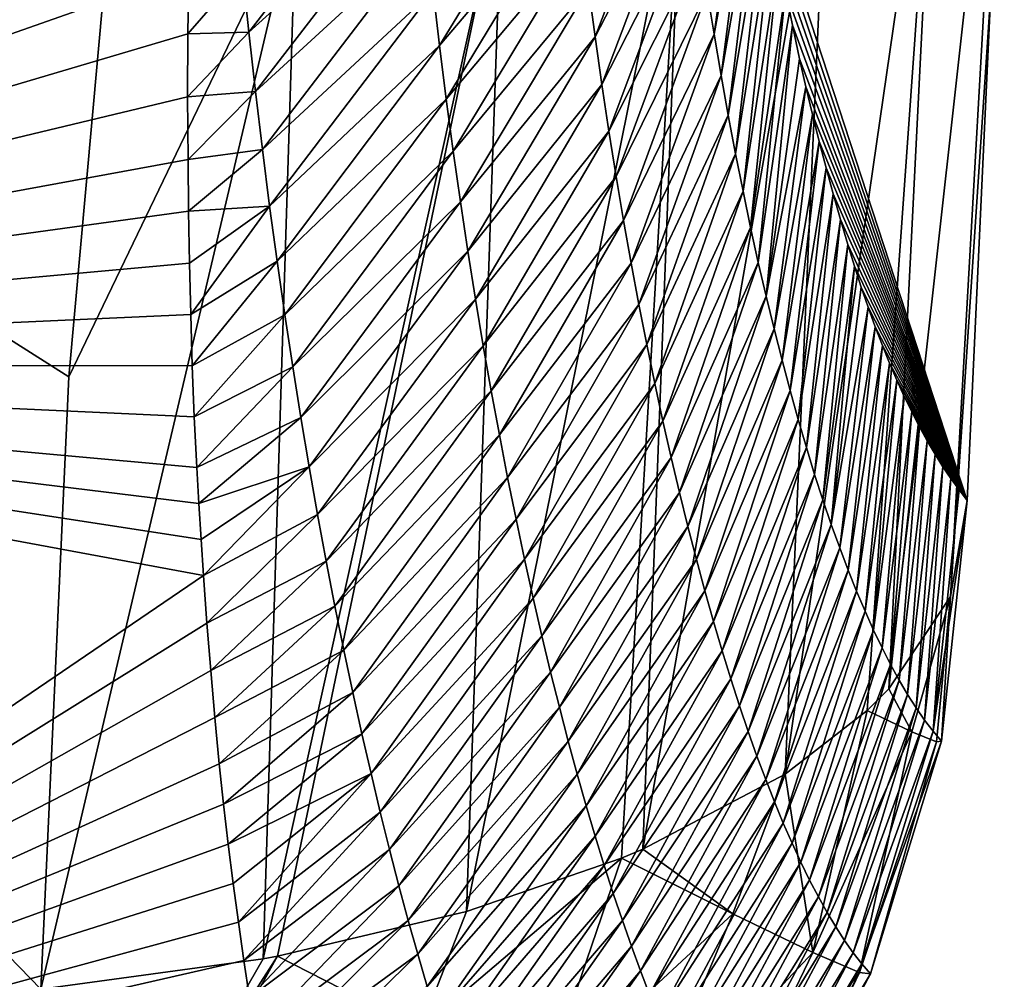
# Model space of a CAD drawing. Header units: metres. Extents: x -101 to 101, y -261 to 23.
# Tile 242 of 287: x 90.06 to 91.6, y -19.65 to -18.15. Entities that reach past the tile are written whole.
import ezdxf

# ---------------------------------------------------------------- set-up
doc = ezdxf.new("R2010")
doc.units = ezdxf.units.M
doc.layers.add('solid_505151_K2442K1000C34', color=7, linetype='CONTINUOUS')

msp = doc.modelspace()

# ---------------------------------------------------------------- linework, layer by layer
at = {"layer": 'solid_505151_K2442K1000C34'}
for points in [[(90.350403, -17.403227, 79.878036), (88.561974, -18.688675, 79.883408), (89.243988, -16.154312, 73.114449)], [(90.134018, -18.706974, 102.818878), (90.215591, -17.80373, 103.164413), (87.591324, -17.093513, 104.159546)], [(90.090057, -19.668598, 102.4142), (90.134018, -18.706974, 102.818878), (87.591324, -17.093513, 104.159546)], [(88.453484, -20.704044, 102.4142), (90.090057, -19.668598, 102.4142), (87.591324, -17.093513, 104.159546)], [(90.34301, -17.520229, 80.282654), (88.561974, -18.688675, 79.883408), (90.350403, -17.403227, 79.878036)], [(90.34301, -17.520229, 80.282654), (90.336708, -17.637367, 80.698959), (88.561974, -18.688675, 79.883408)], [(91.603775, -17.567181, 101.605934), (91.422569, -19.197025, 101.274757), (91.519005, -19.05197, 100.940651)], [(91.498367, -17.683432, 101.948494), (91.422569, -19.197025, 101.274757), (91.603775, -17.567181, 101.605934)], [(91.603775, -17.567181, 101.605934), (91.519005, -19.05197, 100.940651), (91.582451, -18.102549, 100.96962)], [(90.336708, -17.637367, 80.698959), (90.331657, -17.754599, 81.127815), (88.561974, -18.688675, 79.883408)], [(91.498367, -17.683432, 101.948494), (91.259544, -19.330877, 101.586983), (91.388496, -19.231112, 101.353973)], [(91.327324, -17.784555, 102.268639), (91.259544, -19.330877, 101.586983), (91.498367, -17.683432, 101.948494)], [(91.498367, -17.683432, 101.948494), (91.388496, -19.231112, 101.353973), (91.422569, -19.197025, 101.274757)], [(90.331657, -17.754599, 81.127815), (90.327576, -17.871788, 81.568443), (88.561974, -18.688675, 79.883408)], [(91.137085, -18.102674, 87.934456), (91.203209, -17.765423, 88.211502), (91.14782, -18.16921, 88.367538)], [(91.14782, -18.16921, 88.367538), (91.203209, -17.765423, 88.211502), (91.2117, -17.823261, 88.592949)], [(91.327324, -17.784555, 102.268639), (91.035713, -19.448795, 101.866219), (91.259544, -19.330877, 101.586983)], [(91.09671, -17.866968, 102.555), (91.035713, -19.448795, 101.866219), (91.327324, -17.784555, 102.268639)], [(90.491371, -17.964722, 102.987282), (90.215591, -17.80373, 103.164413), (90.134018, -18.706974, 102.818878)], [(91.097313, -17.816265, 86.205566), (90.960838, -18.173105, 86.175018), (90.950424, -18.095778, 85.742836)], [(91.097313, -17.816265, 86.205566), (91.106735, -17.890953, 86.637245), (90.960838, -18.173105, 86.175018)], [(90.678795, -17.828081, 82.779877), (90.417084, -18.165689, 83.051048), (90.407211, -18.069637, 82.61869)], [(90.678795, -17.828081, 82.779877), (90.6875, -17.92137, 83.208168), (90.417084, -18.165689, 83.051048)], [(91.14782, -18.16921, 88.367538), (91.2117, -17.823261, 88.592949), (91.158836, -18.233763, 88.800941)], [(91.158836, -18.233763, 88.800941), (91.2117, -17.823261, 88.592949), (91.220612, -17.880362, 88.981438)], [(90.706429, -18.100819, 84.066025), (90.921539, -17.850719, 84.448601), (90.716576, -18.187069, 84.49556)], [(90.716576, -18.187069, 84.49556), (90.921539, -17.850719, 84.448601), (90.93074, -17.934618, 84.879608)], [(90.327576, -17.871788, 81.568443), (90.32473, -17.970945, 81.950546), (88.561974, -18.688675, 79.883408)], [(91.09671, -17.866968, 102.555), (90.759018, -19.546597, 102.102554), (91.00219, -19.462896, 101.899895)], [(90.814728, -17.927746, 102.797417), (90.759018, -19.546597, 102.102554), (91.09671, -17.866968, 102.555)], [(91.09671, -17.866968, 102.555), (91.00219, -19.462896, 101.899895), (91.035713, -19.448795, 101.866219)], [(91.158836, -18.233763, 88.800941), (91.220612, -17.880362, 88.981438), (91.170097, -18.296354, 89.23465)], [(91.170097, -18.296354, 89.23465), (91.220612, -17.880362, 88.981438), (91.229927, -17.936596, 89.377327)], [(91.106735, -17.890953, 86.637245), (90.971611, -18.248308, 86.607567), (90.960838, -18.173105, 86.175018)], [(91.106735, -17.890953, 86.637245), (91.116516, -17.963568, 87.06929), (90.971611, -18.248308, 86.607567)], [(90.6875, -17.92137, 83.208168), (90.427475, -18.259249, 83.483818), (90.417084, -18.165689, 83.051048)], [(90.6875, -17.92137, 83.208168), (90.696724, -18.012264, 83.636887), (90.427475, -18.259249, 83.483818)], [(90.814728, -17.927746, 102.797417), (90.439293, -19.620802, 102.287598), (90.462151, -19.616579, 102.276787)], [(90.491371, -17.964722, 102.987282), (90.439293, -19.620802, 102.287598), (90.814728, -17.927746, 102.797417)], [(90.814728, -17.927746, 102.797417), (90.462151, -19.616579, 102.276787), (90.759018, -19.546597, 102.102554)], [(90.716576, -18.187069, 84.49556), (90.93074, -17.934618, 84.879608), (90.72715, -18.271053, 84.925484)], [(90.72715, -18.271053, 84.925484), (90.93074, -17.934618, 84.879608), (90.940384, -18.016294, 85.311028)], [(91.170097, -18.296354, 89.23465), (91.229927, -17.936596, 89.377327), (91.181587, -18.357008, 89.668655)], [(91.181587, -18.357008, 89.668655), (91.229927, -17.936596, 89.377327), (91.239662, -17.991964, 89.780617)], [(91.545441, -18.901022, 100.596848), (91.239662, -17.991964, 89.780617), (91.229927, -17.936596, 89.377327)], [(91.582451, -18.102549, 100.96962), (91.545441, -18.901022, 100.596848), (91.229927, -17.936596, 89.377327)], [(90.32473, -17.970945, 81.950546), (90.322563, -18.069954, 82.34137), (88.561974, -18.688675, 79.883408)], [(90.491371, -17.964722, 102.987282), (90.134018, -18.706974, 102.818878), (90.090057, -19.668598, 102.4142)], [(90.491371, -17.964722, 102.987282), (90.090057, -19.668598, 102.4142), (90.439293, -19.620802, 102.287598)], [(91.116516, -17.963568, 87.06929), (90.982697, -18.321417, 87.040459), (90.971611, -18.248308, 86.607567)], [(91.116516, -17.963568, 87.06929), (91.12664, -18.034134, 87.501701), (90.982697, -18.321417, 87.040459)], [(91.181587, -18.357008, 89.668655), (91.239662, -17.991964, 89.780617), (91.193298, -18.415737, 90.102936)], [(91.193298, -18.415737, 90.102936), (91.239662, -17.991964, 89.780617), (91.249733, -18.046879, 90.190025)], [(91.545441, -18.901022, 100.596848), (91.249733, -18.046879, 90.190025), (91.239662, -17.991964, 89.780617)], [(90.696724, -18.012264, 83.636887), (90.438332, -18.35037, 83.916977), (90.427475, -18.259249, 83.483818)], [(90.696724, -18.012264, 83.636887), (90.706429, -18.100819, 84.066025), (90.438332, -18.35037, 83.916977)], [(90.72715, -18.271053, 84.925484), (90.940384, -18.016294, 85.311028), (90.738113, -18.352804, 85.355774)], [(90.738113, -18.352804, 85.355774), (90.940384, -18.016294, 85.311028), (90.950424, -18.095778, 85.742836)], [(91.12664, -18.034134, 87.501701), (90.99408, -18.392454, 87.473686), (90.982697, -18.321417, 87.040459)], [(91.12664, -18.034134, 87.501701), (91.137085, -18.102674, 87.934456), (90.99408, -18.392454, 87.473686)], [(91.193298, -18.415737, 90.102936), (91.249733, -18.046879, 90.190025), (91.205208, -18.472559, 90.537483)], [(91.205208, -18.472559, 90.537483), (91.249733, -18.046879, 90.190025), (91.260162, -18.101229, 90.605919)], [(91.545441, -18.901022, 100.596848), (91.260162, -18.101229, 90.605919), (91.249733, -18.046879, 90.190025)], [(90.322563, -18.069954, 82.34137), (90.321205, -18.168772, 82.741524), (88.561974, -18.688675, 79.883408)], [(90.407211, -18.069637, 82.61869), (90.321205, -18.168772, 82.741524), (90.322563, -18.069954, 82.34137)], [(90.407211, -18.069637, 82.61869), (90.417084, -18.165689, 83.051048), (90.321205, -18.168772, 82.741524)], [(90.738113, -18.352804, 85.355774), (90.950424, -18.095778, 85.742836), (90.749435, -18.43236, 85.786423)], [(90.749435, -18.43236, 85.786423), (90.950424, -18.095778, 85.742836), (90.960838, -18.173105, 86.175018)], [(90.706429, -18.100819, 84.066025), (90.449615, -18.439102, 84.350517), (90.438332, -18.35037, 83.916977)], [(90.706429, -18.100819, 84.066025), (90.716576, -18.187069, 84.49556), (90.449615, -18.439102, 84.350517)], [(91.137085, -18.102674, 87.934456), (91.005745, -18.461445, 87.907234), (90.99408, -18.392454, 87.473686)], [(91.137085, -18.102674, 87.934456), (91.14782, -18.16921, 88.367538), (91.005745, -18.461445, 87.907234)], [(91.205208, -18.472559, 90.537483), (91.260162, -18.101229, 90.605919), (91.2173, -18.527489, 90.97229)], [(91.2173, -18.527489, 90.97229), (91.260162, -18.101229, 90.605919), (91.270958, -18.154837, 91.028854)], [(91.545441, -18.901022, 100.596848), (91.270958, -18.154837, 91.028854), (91.260162, -18.101229, 90.605919)], [(91.519005, -19.05197, 100.940651), (91.545441, -18.901022, 100.596848), (91.582451, -18.102549, 100.96962)], [(91.2173, -18.527489, 90.97229), (91.270958, -18.154837, 91.028854), (91.229561, -18.58054, 91.407349)], [(91.229561, -18.58054, 91.407349), (91.270958, -18.154837, 91.028854), (91.28215, -18.207525, 91.459404)], [(91.545441, -18.901022, 100.596848), (91.28215, -18.207525, 91.459404), (91.270958, -18.154837, 91.028854)], [(90.321205, -18.168772, 82.741524), (90.320763, -18.267351, 83.151611), (88.561974, -18.688675, 79.883408)], [(90.417084, -18.165689, 83.051048), (90.320763, -18.267351, 83.151611), (90.321205, -18.168772, 82.741524)], [(90.417084, -18.165689, 83.051048), (90.427475, -18.259249, 83.483818), (90.320763, -18.267351, 83.151611)], [(90.749435, -18.43236, 85.786423), (90.960838, -18.173105, 86.175018), (90.761093, -18.509752, 86.217415)], [(90.761093, -18.509752, 86.217415), (90.960838, -18.173105, 86.175018), (90.971611, -18.248308, 86.607567)], [(91.14782, -18.16921, 88.367538), (91.01767, -18.52841, 88.341087), (91.005745, -18.461445, 87.907234)], [(91.14782, -18.16921, 88.367538), (91.158836, -18.233763, 88.800941), (91.01767, -18.52841, 88.341087)], [(90.716576, -18.187069, 84.49556), (90.461311, -18.52548, 84.784416), (90.449615, -18.439102, 84.350517)], [(90.716576, -18.187069, 84.49556), (90.72715, -18.271053, 84.925484), (90.461311, -18.52548, 84.784416)], [(91.229561, -18.58054, 91.407349), (91.28215, -18.207525, 91.459404), (91.292061, -18.251818, 91.83493)], [(91.545441, -18.901022, 100.596848), (91.292061, -18.251818, 91.83493), (91.28215, -18.207525, 91.459404)], [(91.158836, -18.233763, 88.800941), (91.029831, -18.593372, 88.775246), (91.01767, -18.52841, 88.341087)], [(91.158836, -18.233763, 88.800941), (91.170097, -18.296354, 89.23465), (91.029831, -18.593372, 88.775246)], [(90.761093, -18.509752, 86.217415), (90.971611, -18.248308, 86.607567), (90.773056, -18.585018, 86.648743)], [(90.773056, -18.585018, 86.648743), (90.971611, -18.248308, 86.607567), (90.982697, -18.321417, 87.040459)], [(91.229561, -18.58054, 91.407349), (91.292061, -18.251818, 91.83493), (91.241974, -18.631725, 91.842644)], [(91.241974, -18.631725, 91.842644), (91.292061, -18.251818, 91.83493), (91.302284, -18.295193, 92.216812)], [(91.545441, -18.901022, 100.596848), (91.302284, -18.295193, 92.216812), (91.292061, -18.251818, 91.83493)], [(90.320763, -18.267351, 83.151611), (90.321335, -18.365631, 83.572197), (88.561974, -18.688675, 79.883408)], [(90.427475, -18.259249, 83.483818), (90.321335, -18.365631, 83.572197), (90.320763, -18.267351, 83.151611)], [(90.427475, -18.259249, 83.483818), (90.438332, -18.35037, 83.916977), (90.321335, -18.365631, 83.572197)], [(90.72715, -18.271053, 84.925484), (90.473389, -18.609541, 85.218674), (90.461311, -18.52548, 84.784416)], [(90.72715, -18.271053, 84.925484), (90.738113, -18.352804, 85.355774), (90.473389, -18.609541, 85.218674)], [(91.170097, -18.296354, 89.23465), (91.042198, -18.656355, 89.209679), (91.029831, -18.593372, 88.775246)], [(91.170097, -18.296354, 89.23465), (91.181587, -18.357008, 89.668655), (91.042198, -18.656355, 89.209679)], [(91.241974, -18.631725, 91.842644), (91.302284, -18.295193, 92.216812), (91.254524, -18.681061, 92.278168)], [(91.254524, -18.681061, 92.278168), (91.302284, -18.295193, 92.216812), (91.31282, -18.337536, 92.605415)], [(91.545441, -18.901022, 100.596848), (91.31282, -18.337536, 92.605415), (91.302284, -18.295193, 92.216812)], [(90.773056, -18.585018, 86.648743), (90.982697, -18.321417, 87.040459), (90.785301, -18.658182, 87.080376)], [(90.785301, -18.658182, 87.080376), (90.982697, -18.321417, 87.040459), (90.99408, -18.392454, 87.473686)], [(91.254524, -18.681061, 92.278168), (91.31282, -18.337536, 92.605415), (91.267197, -18.728563, 92.713905)], [(91.267197, -18.728563, 92.713905), (91.31282, -18.337536, 92.605415), (91.323677, -18.37888, 93.00106)], [(91.545441, -18.901022, 100.596848), (91.323677, -18.37888, 93.00106), (91.31282, -18.337536, 92.605415)], [(90.438332, -18.35037, 83.916977), (90.32235, -18.447189, 83.929771), (90.321335, -18.365631, 83.572197)], [(90.438332, -18.35037, 83.916977), (90.449615, -18.439102, 84.350517), (90.32235, -18.447189, 83.929771)], [(90.738113, -18.352804, 85.355774), (90.485802, -18.691324, 85.653275), (90.473389, -18.609541, 85.218674)], [(90.738113, -18.352804, 85.355774), (90.749435, -18.43236, 85.786423), (90.485802, -18.691324, 85.653275)], [(91.181587, -18.357008, 89.668655), (91.054764, -18.717382, 89.644394), (91.042198, -18.656355, 89.209679)], [(91.181587, -18.357008, 89.668655), (91.193298, -18.415737, 90.102936), (91.054764, -18.717382, 89.644394)], [(90.321335, -18.365631, 83.572197), (90.32235, -18.447189, 83.929771), (88.561974, -18.688675, 79.883408)], [(91.267197, -18.728563, 92.713905), (91.323677, -18.37888, 93.00106), (91.279976, -18.77424, 93.149849)], [(91.279976, -18.77424, 93.149849), (91.323677, -18.37888, 93.00106), (91.334831, -18.419752, 93.403687)], [(91.545441, -18.901022, 100.596848), (91.334831, -18.419752, 93.403687), (91.323677, -18.37888, 93.00106)], [(90.785301, -18.658182, 87.080376), (90.99408, -18.392454, 87.473686), (90.797806, -18.729271, 87.512329)], [(90.797806, -18.729271, 87.512329), (90.99408, -18.392454, 87.473686), (91.005745, -18.461445, 87.907234)], [(91.193298, -18.415737, 90.102936), (91.067505, -18.776468, 90.079369), (91.054764, -18.717382, 89.644394)], [(91.193298, -18.415737, 90.102936), (91.205208, -18.472559, 90.537483), (91.067505, -18.776468, 90.079369)], [(91.279976, -18.77424, 93.149849), (91.334831, -18.419752, 93.403687), (91.292862, -18.818102, 93.585999)], [(91.292862, -18.818102, 93.585999), (91.334831, -18.419752, 93.403687), (91.34626, -18.460037, 93.81295)], [(91.545441, -18.901022, 100.596848), (91.34626, -18.460037, 93.81295), (91.334831, -18.419752, 93.403687)], [(90.749435, -18.43236, 85.786423), (90.498535, -18.770864, 86.088203), (90.485802, -18.691324, 85.653275)], [(90.749435, -18.43236, 85.786423), (90.761093, -18.509752, 86.217415), (90.498535, -18.770864, 86.088203)], [(90.32235, -18.447189, 83.929771), (90.323746, -18.528385, 84.293571), (88.561974, -18.688675, 79.883408)], [(90.449615, -18.439102, 84.350517), (90.323746, -18.528385, 84.293571), (90.32235, -18.447189, 83.929771)], [(90.449615, -18.439102, 84.350517), (90.32563, -18.609203, 84.664139), (90.323746, -18.528385, 84.293571)], [(90.449615, -18.439102, 84.350517), (90.461311, -18.52548, 84.784416), (90.32563, -18.609203, 84.664139)], [(90.797806, -18.729271, 87.512329), (91.005745, -18.461445, 87.907234), (90.810547, -18.798307, 87.944565)], [(90.810547, -18.798307, 87.944565), (91.005745, -18.461445, 87.907234), (91.01767, -18.52841, 88.341087)], [(91.292862, -18.818102, 93.585999), (91.34626, -18.460037, 93.81295), (91.305832, -18.860159, 94.022339)], [(91.305832, -18.860159, 94.022339), (91.34626, -18.460037, 93.81295), (91.357971, -18.499529, 94.228531)], [(91.545441, -18.901022, 100.596848), (91.357971, -18.499529, 94.228531), (91.34626, -18.460037, 93.81295)], [(91.205208, -18.472559, 90.537483), (91.080414, -18.833632, 90.514603), (91.067505, -18.776468, 90.079369)], [(91.205208, -18.472559, 90.537483), (91.2173, -18.527489, 90.97229), (91.080414, -18.833632, 90.514603)], [(91.305832, -18.860159, 94.022339), (91.357971, -18.499529, 94.228531), (91.318886, -18.900417, 94.458855)], [(91.318886, -18.900417, 94.458855), (91.357971, -18.499529, 94.228531), (91.368439, -18.533276, 94.597076)], [(91.545441, -18.901022, 100.596848), (91.368439, -18.533276, 94.597076), (91.357971, -18.499529, 94.228531)], [(90.761093, -18.509752, 86.217415), (90.511559, -18.848202, 86.523445), (90.498535, -18.770864, 86.088203)], [(90.761093, -18.509752, 86.217415), (90.773056, -18.585018, 86.648743), (90.511559, -18.848202, 86.523445)], [(90.323746, -18.528385, 84.293571), (90.32563, -18.609203, 84.664139), (88.561974, -18.688675, 79.883408)], [(90.461311, -18.52548, 84.784416), (90.328072, -18.689627, 85.041969), (90.32563, -18.609203, 84.664139)], [(90.461311, -18.52548, 84.784416), (90.473389, -18.609541, 85.218674), (90.328072, -18.689627, 85.041969)], [(90.810547, -18.798307, 87.944565), (91.01767, -18.52841, 88.341087), (90.823509, -18.865313, 88.377098)], [(90.823509, -18.865313, 88.377098), (91.01767, -18.52841, 88.341087), (91.029831, -18.593372, 88.775246)], [(91.2173, -18.527489, 90.97229), (91.09346, -18.888884, 90.950073), (91.080414, -18.833632, 90.514603)], [(91.2173, -18.527489, 90.97229), (91.229561, -18.58054, 91.407349), (91.09346, -18.888884, 90.950073)], [(91.318886, -18.900417, 94.458855), (91.368439, -18.533276, 94.597076), (91.332001, -18.938889, 94.895546)], [(91.332001, -18.938889, 94.895546), (91.368439, -18.533276, 94.597076), (91.379097, -18.566122, 94.969963)], [(91.545441, -18.901022, 100.596848), (91.379097, -18.566122, 94.969963), (91.368439, -18.533276, 94.597076)], [(91.332001, -18.938889, 94.895546), (91.379097, -18.566122, 94.969963), (91.389938, -18.597935, 95.346977)], [(91.545441, -18.901022, 100.596848), (91.389938, -18.597935, 95.346977), (91.379097, -18.566122, 94.969963)], [(90.773056, -18.585018, 86.648743), (90.524841, -18.923363, 86.958984), (90.511559, -18.848202, 86.523445)], [(90.773056, -18.585018, 86.648743), (90.785301, -18.658182, 87.080376), (90.524841, -18.923363, 86.958984)], [(91.229561, -18.58054, 91.407349), (91.106644, -18.942242, 91.385788), (91.09346, -18.888884, 90.950073)], [(91.229561, -18.58054, 91.407349), (91.241974, -18.631725, 91.842644), (91.106644, -18.942242, 91.385788)], [(90.823509, -18.865313, 88.377098), (91.029831, -18.593372, 88.775246), (90.836662, -18.930315, 88.809898)], [(90.836662, -18.930315, 88.809898), (91.029831, -18.593372, 88.775246), (91.042198, -18.656355, 89.209679)], [(91.332001, -18.938889, 94.895546), (91.389938, -18.597935, 95.346977), (91.345184, -18.97558, 95.332397)], [(91.345184, -18.97558, 95.332397), (91.389938, -18.597935, 95.346977), (91.400963, -18.628572, 95.72789)], [(91.545441, -18.901022, 100.596848), (91.400963, -18.628572, 95.72789), (91.389938, -18.597935, 95.346977)], [(90.32563, -18.609203, 84.664139), (90.328072, -18.689627, 85.041969), (88.561974, -18.688675, 79.883408)], [(90.473389, -18.609541, 85.218674), (90.331161, -18.76963, 85.427612), (90.328072, -18.689627, 85.041969)], [(90.473389, -18.609541, 85.218674), (90.485802, -18.691324, 85.653275), (90.331161, -18.76963, 85.427612)], [(91.241974, -18.631725, 91.842644), (91.119942, -18.993721, 91.821716), (91.106644, -18.942242, 91.385788)], [(91.241974, -18.631725, 91.842644), (91.254524, -18.681061, 92.278168), (91.119942, -18.993721, 91.821716)], [(91.345184, -18.97558, 95.332397), (91.400963, -18.628572, 95.72789), (91.358414, -19.0105, 95.769409)], [(91.358414, -19.0105, 95.769409), (91.400963, -18.628572, 95.72789), (91.412155, -18.657902, 96.112473)], [(91.545441, -18.901022, 100.596848), (91.412155, -18.657902, 96.112473), (91.400963, -18.628572, 95.72789)], [(90.785301, -18.658182, 87.080376), (90.538368, -18.996376, 87.394829), (90.524841, -18.923363, 86.958984)], [(90.785301, -18.658182, 87.080376), (90.797806, -18.729271, 87.512329), (90.538368, -18.996376, 87.394829)], [(90.836662, -18.930315, 88.809898), (91.042198, -18.656355, 89.209679), (90.849998, -18.993334, 89.242966)], [(90.849998, -18.993334, 89.242966), (91.042198, -18.656355, 89.209679), (91.054764, -18.717382, 89.644394)], [(91.358414, -19.0105, 95.769409), (91.412155, -18.657902, 96.112473), (91.371681, -19.043659, 96.206558)], [(91.371681, -19.043659, 96.206558), (91.412155, -18.657902, 96.112473), (91.423508, -18.685783, 96.500511)], [(91.545441, -18.901022, 100.596848), (91.423508, -18.685783, 96.500511), (91.412155, -18.657902, 96.112473)], [(91.254524, -18.681061, 92.278168), (91.133347, -19.043337, 92.257866), (91.119942, -18.993721, 91.821716)], [(91.254524, -18.681061, 92.278168), (91.267197, -18.728563, 92.713905), (91.133347, -19.043337, 92.257866)], [(91.371681, -19.043659, 96.206558), (91.423508, -18.685783, 96.500511), (91.384979, -19.07506, 96.643852)], [(91.384979, -19.07506, 96.643852), (91.423508, -18.685783, 96.500511), (91.43502, -18.712353, 96.892212)], [(91.545441, -18.901022, 100.596848), (91.43502, -18.712353, 96.892212), (91.423508, -18.685783, 96.500511)], [(90.345604, -19.019064, 86.70105), (88.976685, -19.950209, 86.734787), (88.561974, -18.688675, 79.883408)], [(90.341774, -18.962662, 86.40332), (90.345604, -19.019064, 86.70105), (88.561974, -18.688675, 79.883408)], [(90.338173, -18.906048, 86.110092), (90.341774, -18.962662, 86.40332), (88.561974, -18.688675, 79.883408)], [(90.334961, -18.849182, 85.821564), (90.338173, -18.906048, 86.110092), (88.561974, -18.688675, 79.883408)], [(90.331161, -18.76963, 85.427612), (90.334961, -18.849182, 85.821564), (88.561974, -18.688675, 79.883408)], [(90.328072, -18.689627, 85.041969), (90.331161, -18.76963, 85.427612), (88.561974, -18.688675, 79.883408)], [(90.485802, -18.691324, 85.653275), (90.334961, -18.849182, 85.821564), (90.331161, -18.76963, 85.427612)], [(90.485802, -18.691324, 85.653275), (90.498535, -18.770864, 86.088203), (90.334961, -18.849182, 85.821564)], [(91.384979, -19.07506, 96.643852), (91.43502, -18.712353, 96.892212), (91.3983, -19.104712, 97.081276)], [(91.3983, -19.104712, 97.081276), (91.43502, -18.712353, 96.892212), (91.446686, -18.737803, 97.287895)], [(91.545441, -18.901022, 100.596848), (91.446686, -18.737803, 97.287895), (91.43502, -18.712353, 96.892212)], [(90.797806, -18.729271, 87.512329), (90.552109, -19.067266, 87.830948), (90.538368, -18.996376, 87.394829)], [(90.797806, -18.729271, 87.512329), (90.810547, -18.798307, 87.944565), (90.552109, -19.067266, 87.830948)], [(90.849998, -18.993334, 89.242966), (91.054764, -18.717382, 89.644394), (90.863487, -19.054394, 89.676285)], [(90.863487, -19.054394, 89.676285), (91.054764, -18.717382, 89.644394), (91.067505, -18.776468, 90.079369)], [(91.267197, -18.728563, 92.713905), (91.146828, -19.091105, 92.694221), (91.133347, -19.043337, 92.257866)], [(91.267197, -18.728563, 92.713905), (91.279976, -18.77424, 93.149849), (91.146828, -19.091105, 92.694221)], [(91.3983, -19.104712, 97.081276), (91.446686, -18.737803, 97.287895), (91.411652, -19.132614, 97.518822)], [(91.411652, -19.132614, 97.518822), (91.446686, -18.737803, 97.287895), (91.458519, -18.762129, 97.687569)], [(91.545441, -18.901022, 100.596848), (91.458519, -18.762129, 97.687569), (91.446686, -18.737803, 97.287895)], [(91.411652, -19.132614, 97.518822), (91.458519, -18.762129, 97.687569), (91.425011, -19.158773, 97.95649)], [(91.425011, -19.158773, 97.95649), (91.458519, -18.762129, 97.687569), (91.470497, -18.785336, 98.091225)], [(91.545441, -18.901022, 100.596848), (91.470497, -18.785336, 98.091225), (91.458519, -18.762129, 97.687569)], [(90.498535, -18.770864, 86.088203), (90.338173, -18.906048, 86.110092), (90.334961, -18.849182, 85.821564)], [(90.498535, -18.770864, 86.088203), (90.511559, -18.848202, 86.523445), (90.338173, -18.906048, 86.110092)], [(90.863487, -19.054394, 89.676285), (91.067505, -18.776468, 90.079369), (90.877113, -19.113512, 90.109848)], [(90.877113, -19.113512, 90.109848), (91.067505, -18.776468, 90.079369), (91.080414, -18.833632, 90.514603)], [(91.279976, -18.77424, 93.149849), (91.160385, -19.137033, 93.130775), (91.146828, -19.091105, 92.694221)], [(91.279976, -18.77424, 93.149849), (91.292862, -18.818102, 93.585999), (91.160385, -19.137033, 93.130775)], [(91.425011, -19.158773, 97.95649), (91.470497, -18.785336, 98.091225), (91.438377, -19.183193, 98.394257)], [(91.438377, -19.183193, 98.394257), (91.470497, -18.785336, 98.091225), (91.482628, -18.807421, 98.498863)], [(91.545441, -18.901022, 100.596848), (91.482628, -18.807421, 98.498863), (91.470497, -18.785336, 98.091225)], [(90.810547, -18.798307, 87.944565), (90.566048, -19.136059, 88.267349), (90.552109, -19.067266, 87.830948)], [(90.810547, -18.798307, 87.944565), (90.823509, -18.865313, 88.377098), (90.566048, -19.136059, 88.267349)], [(91.438377, -19.183193, 98.394257), (91.482628, -18.807421, 98.498863), (91.451752, -19.205879, 98.83213)], [(91.451752, -19.205879, 98.83213), (91.482628, -18.807421, 98.498863), (91.494904, -18.828382, 98.910492)], [(91.545441, -18.901022, 100.596848), (91.494904, -18.828382, 98.910492), (91.482628, -18.807421, 98.498863)], [(91.292862, -18.818102, 93.585999), (91.174011, -19.181135, 93.56752), (91.160385, -19.137033, 93.130775)], [(91.292862, -18.818102, 93.585999), (91.305832, -18.860159, 94.022339), (91.174011, -19.181135, 93.56752)], [(90.877113, -19.113512, 90.109848), (91.080414, -18.833632, 90.514603), (90.890869, -19.1707, 90.543648)], [(90.890869, -19.1707, 90.543648), (91.080414, -18.833632, 90.514603), (91.09346, -18.888884, 90.950073)], [(91.451752, -19.205879, 98.83213), (91.494904, -18.828382, 98.910492), (91.465126, -19.226831, 99.270103)], [(91.465126, -19.226831, 99.270103), (91.494904, -18.828382, 98.910492), (91.507332, -18.848225, 99.326103)], [(91.545441, -18.901022, 100.596848), (91.507332, -18.848225, 99.326103), (91.494904, -18.828382, 98.910492)], [(90.511559, -18.848202, 86.523445), (90.341774, -18.962662, 86.40332), (90.338173, -18.906048, 86.110092)], [(90.511559, -18.848202, 86.523445), (90.345604, -19.019064, 86.70105), (90.341774, -18.962662, 86.40332)], [(90.511559, -18.848202, 86.523445), (90.524841, -18.923363, 86.958984), (90.345604, -19.019064, 86.70105)], [(91.465126, -19.226831, 99.270103), (91.507332, -18.848225, 99.326103), (91.478493, -19.246058, 99.70816)], [(91.478493, -19.246058, 99.70816), (91.507332, -18.848225, 99.326103), (91.51989, -18.866945, 99.745697)], [(91.545441, -18.901022, 100.596848), (91.51989, -18.866945, 99.745697), (91.507332, -18.848225, 99.326103)], [(90.823509, -18.865313, 88.377098), (90.580162, -19.20278, 88.70401), (90.566048, -19.136059, 88.267349)], [(90.823509, -18.865313, 88.377098), (90.836662, -18.930315, 88.809898), (90.580162, -19.20278, 88.70401)], [(91.305832, -18.860159, 94.022339), (91.187691, -19.223417, 94.00444), (91.174011, -19.181135, 93.56752)], [(91.305832, -18.860159, 94.022339), (91.318886, -18.900417, 94.458855), (91.187691, -19.223417, 94.00444)], [(91.478493, -19.246058, 99.70816), (91.51989, -18.866945, 99.745697), (91.491852, -19.263559, 100.146294)], [(91.491852, -19.263559, 100.146294), (91.51989, -18.866945, 99.745697), (91.5326, -18.884544, 100.169281)], [(91.545441, -18.901022, 100.596848), (91.5326, -18.884544, 100.169281), (91.51989, -18.866945, 99.745697)], [(91.491852, -19.263559, 100.146294), (91.5326, -18.884544, 100.169281), (91.545441, -18.901022, 100.596848)], [(90.890869, -19.1707, 90.543648), (91.09346, -18.888884, 90.950073), (90.904739, -19.225979, 90.977676)], [(90.904739, -19.225979, 90.977676), (91.09346, -18.888884, 90.950073), (91.106644, -18.942242, 91.385788)], [(91.318886, -18.900417, 94.458855), (91.201408, -19.263891, 94.441536), (91.187691, -19.223417, 94.00444)], [(91.318886, -18.900417, 94.458855), (91.332001, -18.938889, 94.895546), (91.201408, -19.263891, 94.441536)], [(91.491852, -19.263559, 100.146294), (91.545441, -18.901022, 100.596848), (91.505188, -19.279339, 100.584503)], [(91.519005, -19.05197, 100.940651), (91.505188, -19.279339, 100.584503), (91.545441, -18.901022, 100.596848)], [(90.524841, -18.923363, 86.958984), (90.351089, -19.094061, 87.106079), (90.345604, -19.019064, 86.70105)], [(90.524841, -18.923363, 86.958984), (90.538368, -18.996376, 87.394829), (90.351089, -19.094061, 87.106079)], [(90.836662, -18.930315, 88.809898), (90.594437, -19.26745, 89.14093), (90.580162, -19.20278, 88.70401)], [(90.836662, -18.930315, 88.809898), (90.849998, -18.993334, 89.242966), (90.594437, -19.26745, 89.14093)], [(90.904739, -19.225979, 90.977676), (91.106644, -18.942242, 91.385788), (90.918694, -19.27936, 91.411919)], [(90.918694, -19.27936, 91.411919), (91.106644, -18.942242, 91.385788), (91.119942, -18.993721, 91.821716)], [(91.332001, -18.938889, 94.895546), (91.215164, -19.302563, 94.878799), (91.201408, -19.263891, 94.441536)], [(91.332001, -18.938889, 94.895546), (91.345184, -18.97558, 95.332397), (91.215164, -19.302563, 94.878799)], [(91.345184, -18.97558, 95.332397), (91.228943, -19.339445, 95.316216), (91.215164, -19.302563, 94.878799)], [(91.345184, -18.97558, 95.332397), (91.358414, -19.0105, 95.769409), (91.228943, -19.339445, 95.316216)], [(90.849998, -18.993334, 89.242966), (90.608833, -19.330099, 89.578087), (90.594437, -19.26745, 89.14093)], [(90.849998, -18.993334, 89.242966), (90.863487, -19.054394, 89.676285), (90.608833, -19.330099, 89.578087)], [(90.918694, -19.27936, 91.411919), (91.119942, -18.993721, 91.821716), (90.932739, -19.330862, 91.846382)], [(90.932739, -19.330862, 91.846382), (91.119942, -18.993721, 91.821716), (91.133347, -19.043337, 92.257866)], [(90.538368, -18.996376, 87.394829), (90.357018, -19.168407, 87.518723), (90.351089, -19.094061, 87.106079)], [(90.538368, -18.996376, 87.394829), (90.552109, -19.067266, 87.830948), (90.357018, -19.168407, 87.518723)], [(91.358414, -19.0105, 95.769409), (91.242729, -19.374544, 95.753784), (91.228943, -19.339445, 95.316216)], [(91.358414, -19.0105, 95.769409), (91.371681, -19.043659, 96.206558), (91.242729, -19.374544, 95.753784)], [(90.351089, -19.094061, 87.106079), (88.976685, -19.950209, 86.734787), (90.345604, -19.019064, 86.70105)], [(90.863487, -19.054394, 89.676285), (90.62336, -19.390741, 90.015488), (90.608833, -19.330099, 89.578087)], [(90.863487, -19.054394, 89.676285), (90.877113, -19.113512, 90.109848), (90.62336, -19.390741, 90.015488)], [(90.932739, -19.330862, 91.846382), (91.133347, -19.043337, 92.257866), (90.946846, -19.380497, 92.281036)], [(90.946846, -19.380497, 92.281036), (91.133347, -19.043337, 92.257866), (91.146828, -19.091105, 92.694221)], [(91.371681, -19.043659, 96.206558), (91.256531, -19.407869, 96.19149), (91.242729, -19.374544, 95.753784)], [(91.371681, -19.043659, 96.206558), (91.384979, -19.07506, 96.643852), (91.256531, -19.407869, 96.19149)], [(91.519005, -19.05197, 100.940651), (91.422569, -19.197025, 101.274757), (91.458267, -19.264711, 101.103012)], [(91.519005, -19.05197, 100.940651), (91.458267, -19.264711, 101.103012), (91.49733, -19.28035, 100.845406)], [(91.519005, -19.05197, 100.940651), (91.49733, -19.28035, 100.845406), (91.505188, -19.279339, 100.584503)], [(90.552109, -19.067266, 87.830948), (90.363441, -19.241938, 87.938744), (90.357018, -19.168407, 87.518723)], [(90.552109, -19.067266, 87.830948), (90.566048, -19.136059, 88.267349), (90.363441, -19.241938, 87.938744)], [(91.384979, -19.07506, 96.643852), (91.270317, -19.43943, 96.629333), (91.256531, -19.407869, 96.19149)], [(91.384979, -19.07506, 96.643852), (91.3983, -19.104712, 97.081276), (91.270317, -19.43943, 96.629333)], [(90.351089, -19.094061, 87.106079), (90.357018, -19.168407, 87.518723), (88.976685, -19.950209, 86.734787)], [(90.946846, -19.380497, 92.281036), (91.146828, -19.091105, 92.694221), (90.961006, -19.428284, 92.715889)], [(90.961006, -19.428284, 92.715889), (91.146828, -19.091105, 92.694221), (91.160385, -19.137033, 93.130775)], [(90.877113, -19.113512, 90.109848), (90.637978, -19.449396, 90.453117), (90.62336, -19.390741, 90.015488)], [(90.877113, -19.113512, 90.109848), (90.890869, -19.1707, 90.543648), (90.637978, -19.449396, 90.453117)], [(91.3983, -19.104712, 97.081276), (91.284103, -19.469227, 97.067299), (91.270317, -19.43943, 96.629333)], [(91.3983, -19.104712, 97.081276), (91.411652, -19.132614, 97.518822), (91.284103, -19.469227, 97.067299)], [(91.411652, -19.132614, 97.518822), (91.297874, -19.497267, 97.505379), (91.284103, -19.469227, 97.067299)], [(91.411652, -19.132614, 97.518822), (91.425011, -19.158773, 97.95649), (91.297874, -19.497267, 97.505379)], [(90.566048, -19.136059, 88.267349), (90.370415, -19.314486, 88.365913), (90.363441, -19.241938, 87.938744)], [(90.566048, -19.136059, 88.267349), (90.580162, -19.20278, 88.70401), (90.370415, -19.314486, 88.365913)], [(90.961006, -19.428284, 92.715889), (91.160385, -19.137033, 93.130775), (90.975212, -19.47423, 93.150932)], [(90.975212, -19.47423, 93.150932), (91.160385, -19.137033, 93.130775), (91.174011, -19.181135, 93.56752)], [(91.425011, -19.158773, 97.95649), (91.311623, -19.523552, 97.943581), (91.297874, -19.497267, 97.505379)], [(91.425011, -19.158773, 97.95649), (91.438377, -19.183193, 98.394257), (91.311623, -19.523552, 97.943581)], [(90.357018, -19.168407, 87.518723), (90.363441, -19.241938, 87.938744), (88.976685, -19.950209, 86.734787)], [(90.890869, -19.1707, 90.543648), (90.652695, -19.506077, 90.890968), (90.637978, -19.449396, 90.453117)], [(90.890869, -19.1707, 90.543648), (90.904739, -19.225979, 90.977676), (90.652695, -19.506077, 90.890968)], [(90.975212, -19.47423, 93.150932), (91.174011, -19.181135, 93.56752), (90.989441, -19.518349, 93.586143)], [(90.989441, -19.518349, 93.586143), (91.174011, -19.181135, 93.56752), (91.187691, -19.223417, 94.00444)], [(91.438377, -19.183193, 98.394257), (91.325348, -19.548088, 98.381889), (91.311623, -19.523552, 97.943581)], [(91.438377, -19.183193, 98.394257), (91.451752, -19.205879, 98.83213), (91.325348, -19.548088, 98.381889)], [(90.580162, -19.20278, 88.70401), (90.377144, -19.378227, 88.752724), (90.370415, -19.314486, 88.365913)], [(90.580162, -19.20278, 88.70401), (90.594437, -19.26745, 89.14093), (90.377144, -19.378227, 88.752724)], [(91.451752, -19.205879, 98.83213), (91.339043, -19.570879, 98.82029), (91.325348, -19.548088, 98.381889)], [(91.451752, -19.205879, 98.83213), (91.465126, -19.226831, 99.270103), (91.339043, -19.570879, 98.82029)], [(91.422569, -19.197025, 101.274757), (91.388496, -19.231112, 101.353973), (91.458267, -19.264711, 101.103012)], [(90.904739, -19.225979, 90.977676), (90.667473, -19.560802, 91.329025), (90.652695, -19.506077, 90.890968)], [(90.904739, -19.225979, 90.977676), (90.918694, -19.27936, 91.411919), (90.667473, -19.560802, 91.329025)], [(90.989441, -19.518349, 93.586143), (91.187691, -19.223417, 94.00444), (91.003693, -19.560648, 94.02153)], [(91.003693, -19.560648, 94.02153), (91.187691, -19.223417, 94.00444), (91.201408, -19.263891, 94.441536)], [(91.465126, -19.226831, 99.270103), (91.352699, -19.591928, 99.258789), (91.339043, -19.570879, 98.82029)], [(91.465126, -19.226831, 99.270103), (91.478493, -19.246058, 99.70816), (91.352699, -19.591928, 99.258789)], [(90.363441, -19.241938, 87.938744), (90.370415, -19.314486, 88.365913), (88.976685, -19.950209, 86.734787)], [(91.259544, -19.330877, 101.586983), (91.303223, -19.610687, 101.276131), (91.388496, -19.231112, 101.353973)], [(91.303223, -19.610687, 101.276131), (91.458267, -19.264711, 101.103012), (91.388496, -19.231112, 101.353973)], [(91.478493, -19.246058, 99.70816), (91.366318, -19.611242, 99.697372), (91.352699, -19.591928, 99.258789)], [(91.478493, -19.246058, 99.70816), (91.491852, -19.263559, 100.146294), (91.366318, -19.611242, 99.697372)], [(90.594437, -19.26745, 89.14093), (90.384392, -19.440941, 89.144867), (90.377144, -19.378227, 88.752724)], [(90.594437, -19.26745, 89.14093), (90.608833, -19.330099, 89.578087), (90.384392, -19.440941, 89.144867)], [(91.003693, -19.560648, 94.02153), (91.201408, -19.263891, 94.441536), (91.017952, -19.601135, 94.457085)], [(91.017952, -19.601135, 94.457085), (91.201408, -19.263891, 94.441536), (91.215164, -19.302563, 94.878799)], [(91.303223, -19.610687, 101.276131), (91.376038, -19.642496, 100.929733), (91.458267, -19.264711, 101.103012)], [(91.491852, -19.263559, 100.146294), (91.379883, -19.628822, 100.136032), (91.366318, -19.611242, 99.697372)], [(91.376038, -19.642496, 100.929733), (91.49733, -19.28035, 100.845406), (91.458267, -19.264711, 101.103012)], [(91.491852, -19.263559, 100.146294), (91.505188, -19.279339, 100.584503), (91.379883, -19.628822, 100.136032)], [(90.918694, -19.27936, 91.411919), (90.682312, -19.61359, 91.767296), (90.667473, -19.560802, 91.329025)], [(90.918694, -19.27936, 91.411919), (90.932739, -19.330862, 91.846382), (90.682312, -19.61359, 91.767296)], [(91.376038, -19.642496, 100.929733), (91.39341, -19.64467, 100.574768), (91.49733, -19.28035, 100.845406)], [(91.505188, -19.279339, 100.584503), (91.39341, -19.64467, 100.574768), (91.379883, -19.628822, 100.136032)], [(91.49733, -19.28035, 100.845406), (91.39341, -19.64467, 100.574768), (91.505188, -19.279339, 100.584503)], [(91.017952, -19.601135, 94.457085), (91.215164, -19.302563, 94.878799), (91.032219, -19.639824, 94.892792)], [(91.032219, -19.639824, 94.892792), (91.215164, -19.302563, 94.878799), (91.228943, -19.339445, 95.316216)], [(90.370415, -19.314486, 88.365913), (90.377144, -19.378227, 88.752724), (88.976685, -19.950209, 86.734787)], [(90.608833, -19.330099, 89.578087), (90.392189, -19.502556, 89.542381), (90.384392, -19.440941, 89.144867)], [(90.608833, -19.330099, 89.578087), (90.400452, -19.563383, 89.947159), (90.392189, -19.502556, 89.542381)], [(90.608833, -19.330099, 89.578087), (90.62336, -19.390741, 90.015488), (90.400452, -19.563383, 89.947159)], [(90.932739, -19.330862, 91.846382), (90.697189, -19.664454, 92.205757), (90.682312, -19.61359, 91.767296)], [(90.932739, -19.330862, 91.846382), (90.946846, -19.380497, 92.281036), (90.697189, -19.664454, 92.205757)], [(91.259544, -19.330877, 101.586983), (91.035713, -19.448795, 101.866219), (91.177292, -19.550259, 101.602928)], [(91.259544, -19.330877, 101.586983), (91.177292, -19.550259, 101.602928), (91.303223, -19.610687, 101.276131)], [(91.032219, -19.639824, 94.892792), (91.228943, -19.339445, 95.316216), (91.046471, -19.67672, 95.328644)], [(91.046471, -19.67672, 95.328644), (91.228943, -19.339445, 95.316216), (91.242729, -19.374544, 95.753784)], [(90.377144, -19.378227, 88.752724), (90.384392, -19.440941, 89.144867), (88.976685, -19.950209, 86.734787)], [(90.946846, -19.380497, 92.281036), (90.712097, -19.713411, 92.644409), (90.697189, -19.664454, 92.205757)], [(90.946846, -19.380497, 92.281036), (90.961006, -19.428284, 92.715889), (90.712097, -19.713411, 92.644409)], [(91.046471, -19.67672, 95.328644), (91.242729, -19.374544, 95.753784), (91.060707, -19.711834, 95.764641)], [(91.060707, -19.711834, 95.764641), (91.242729, -19.374544, 95.753784), (91.256531, -19.407869, 96.19149)], [(90.62336, -19.390741, 90.015488), (90.409119, -19.623346, 90.358932), (90.400452, -19.563383, 89.947159)], [(90.62336, -19.390741, 90.015488), (90.637978, -19.449396, 90.453117), (90.409119, -19.623346, 90.358932)], [(91.060707, -19.711834, 95.764641), (91.256531, -19.407869, 96.19149), (91.074913, -19.745174, 96.200775)], [(91.074913, -19.745174, 96.200775), (91.256531, -19.407869, 96.19149), (91.270317, -19.43943, 96.629333)], [(90.961006, -19.428284, 92.715889), (90.72702, -19.760477, 93.083244), (90.712097, -19.713411, 92.644409)], [(90.961006, -19.428284, 92.715889), (90.975212, -19.47423, 93.150932), (90.72702, -19.760477, 93.083244)], [(90.384392, -19.440941, 89.144867), (90.392189, -19.502556, 89.542381), (88.976685, -19.950209, 86.734787)], [(91.074913, -19.745174, 96.200775), (91.270317, -19.43943, 96.629333), (91.089088, -19.776749, 96.637032)], [(91.089088, -19.776749, 96.637032), (91.270317, -19.43943, 96.629333), (91.284103, -19.469227, 97.067299)], [(90.637978, -19.449396, 90.453117), (90.418137, -19.68224, 90.776703), (90.409119, -19.623346, 90.358932)], [(90.637978, -19.449396, 90.453117), (90.652695, -19.506077, 90.890968), (90.418137, -19.68224, 90.776703)], [(91.035713, -19.448795, 101.866219), (91.00219, -19.462896, 101.899895), (91.177292, -19.550259, 101.602928)], [(90.686714, -19.731571, 102.063965), (90.877495, -19.827955, 101.812279), (91.00219, -19.462896, 101.899895)], [(90.759018, -19.546597, 102.102554), (90.686714, -19.731571, 102.063965), (91.00219, -19.462896, 101.899895)], [(90.975212, -19.47423, 93.150932), (90.741943, -19.805656, 93.522255), (90.72702, -19.760477, 93.083244)], [(90.975212, -19.47423, 93.150932), (90.989441, -19.518349, 93.586143), (90.741943, -19.805656, 93.522255)], [(90.877495, -19.827955, 101.812279), (91.177292, -19.550259, 101.602928), (91.00219, -19.462896, 101.899895)], [(91.089088, -19.776749, 96.637032), (91.284103, -19.469227, 97.067299), (91.103218, -19.806562, 97.07341)], [(91.103218, -19.806562, 97.07341), (91.284103, -19.469227, 97.067299), (91.297874, -19.497267, 97.505379)], [(90.392189, -19.502556, 89.542381), (90.400452, -19.563383, 89.947159), (88.976685, -19.950209, 86.734787)], [(91.103218, -19.806562, 97.07341), (91.297874, -19.497267, 97.505379), (91.117302, -19.834618, 97.509903)], [(91.117302, -19.834618, 97.509903), (91.297874, -19.497267, 97.505379), (91.311623, -19.523552, 97.943581)], [(90.652695, -19.506077, 90.890968), (90.427483, -19.739866, 91.199486), (90.418137, -19.68224, 90.776703)], [(90.652695, -19.506077, 90.890968), (90.667473, -19.560802, 91.329025), (90.427483, -19.739866, 91.199486)], [(90.989441, -19.518349, 93.586143), (90.756859, -19.848963, 93.961433), (90.741943, -19.805656, 93.522255)], [(90.989441, -19.518349, 93.586143), (91.003693, -19.560648, 94.02153), (90.756859, -19.848963, 93.961433)], [(91.117302, -19.834618, 97.509903), (91.311623, -19.523552, 97.943581), (91.13134, -19.860918, 97.946503)], [(91.13134, -19.860918, 97.946503), (91.311623, -19.523552, 97.943581), (91.325348, -19.548088, 98.381889)], [(90.759018, -19.546597, 102.102554), (90.462151, -19.616579, 102.276787), (90.686714, -19.731571, 102.063965)], [(90.877495, -19.827955, 101.812279), (91.029205, -19.902941, 101.528732), (91.177292, -19.550259, 101.602928)], [(91.029205, -19.902941, 101.528732), (91.303223, -19.610687, 101.276131), (91.177292, -19.550259, 101.602928)], [(91.13134, -19.860918, 97.946503), (91.325348, -19.548088, 98.381889), (91.145317, -19.885471, 98.383209)], [(91.145317, -19.885471, 98.383209), (91.325348, -19.548088, 98.381889), (91.339043, -19.570879, 98.82029)], [(90.400452, -19.563383, 89.947159), (90.409119, -19.623346, 90.358932), (88.976685, -19.950209, 86.734787)], [(90.667473, -19.560802, 91.329025), (90.436562, -19.792765, 91.600967), (90.427483, -19.739866, 91.199486)], [(90.667473, -19.560802, 91.329025), (90.682312, -19.61359, 91.767296), (90.436562, -19.792765, 91.600967)], [(91.003693, -19.560648, 94.02153), (90.771767, -19.890406, 94.400772), (90.756859, -19.848963, 93.961433)], [(91.003693, -19.560648, 94.02153), (91.017952, -19.601135, 94.457085), (90.771767, -19.890406, 94.400772)], [(91.145317, -19.885471, 98.383209), (91.339043, -19.570879, 98.82029), (91.159233, -19.908279, 98.820007)], [(91.159233, -19.908279, 98.820007), (91.339043, -19.570879, 98.82029), (91.352699, -19.591928, 99.258789)], [(91.159233, -19.908279, 98.820007), (91.352699, -19.591928, 99.258789), (91.17308, -19.929348, 99.256905)], [(91.17308, -19.929348, 99.256905), (91.352699, -19.591928, 99.258789), (91.366318, -19.611242, 99.697372)], [(90.682312, -19.61359, 91.767296), (90.445892, -19.844229, 92.005173), (90.436562, -19.792765, 91.600967)], [(90.682312, -19.61359, 91.767296), (90.697189, -19.664454, 92.205757), (90.445892, -19.844229, 92.005173)], [(91.017952, -19.601135, 94.457085), (90.786644, -19.929995, 94.840263), (90.771767, -19.890406, 94.400772)], [(91.017952, -19.601135, 94.457085), (91.032219, -19.639824, 94.892792), (90.786644, -19.929995, 94.840263)], [(91.029205, -19.902941, 101.528732), (91.137665, -19.954466, 101.221138), (91.303223, -19.610687, 101.276131)], [(91.137665, -19.954466, 101.221138), (91.376038, -19.642496, 100.929733), (91.303223, -19.610687, 101.276131)], [(91.17308, -19.929348, 99.256905), (91.366318, -19.611242, 99.697372), (91.186859, -19.948679, 99.693878)], [(91.186859, -19.948679, 99.693878), (91.366318, -19.611242, 99.697372), (91.379883, -19.628822, 100.136032)], [(90.409119, -19.623346, 90.358932), (90.418137, -19.68224, 90.776703), (88.976685, -19.950209, 86.734787)], [(90.439293, -19.620802, 102.287598), (90.090057, -19.668598, 102.4142), (90.265755, -19.92289, 102.206451)], [(90.462151, -19.616579, 102.276787), (90.265755, -19.92289, 102.206451), (90.280151, -19.943724, 102.18541)], [(90.439293, -19.620802, 102.287598), (90.265755, -19.92289, 102.206451), (90.462151, -19.616579, 102.276787)], [(90.462151, -19.616579, 102.276787), (90.280151, -19.943724, 102.18541), (90.686714, -19.731571, 102.063965)], [(91.186859, -19.948679, 99.693878), (91.379883, -19.628822, 100.136032), (91.200562, -19.966278, 100.130928)], [(91.200562, -19.966278, 100.130928), (91.379883, -19.628822, 100.136032), (91.39341, -19.64467, 100.574768)], [(91.032219, -19.639824, 94.892792), (90.801483, -19.967741, 95.2799), (90.786644, -19.929995, 94.840263)], [(91.032219, -19.639824, 94.892792), (91.046471, -19.67672, 95.328644), (90.801483, -19.967741, 95.2799)], [(91.137665, -19.954466, 101.221138), (91.199898, -19.981113, 100.897942), (91.376038, -19.642496, 100.929733)], [(91.199898, -19.981113, 100.897942), (91.21418, -19.982149, 100.568054), (91.376038, -19.642496, 100.929733)], [(91.200562, -19.966278, 100.130928), (91.39341, -19.64467, 100.574768), (91.21418, -19.982149, 100.568054)], [(91.376038, -19.642496, 100.929733), (91.21418, -19.982149, 100.568054), (91.39341, -19.64467, 100.574768)]]:
    msp.add_3dface(points, dxfattribs=at)

doc.saveas('drawing.dxf')
